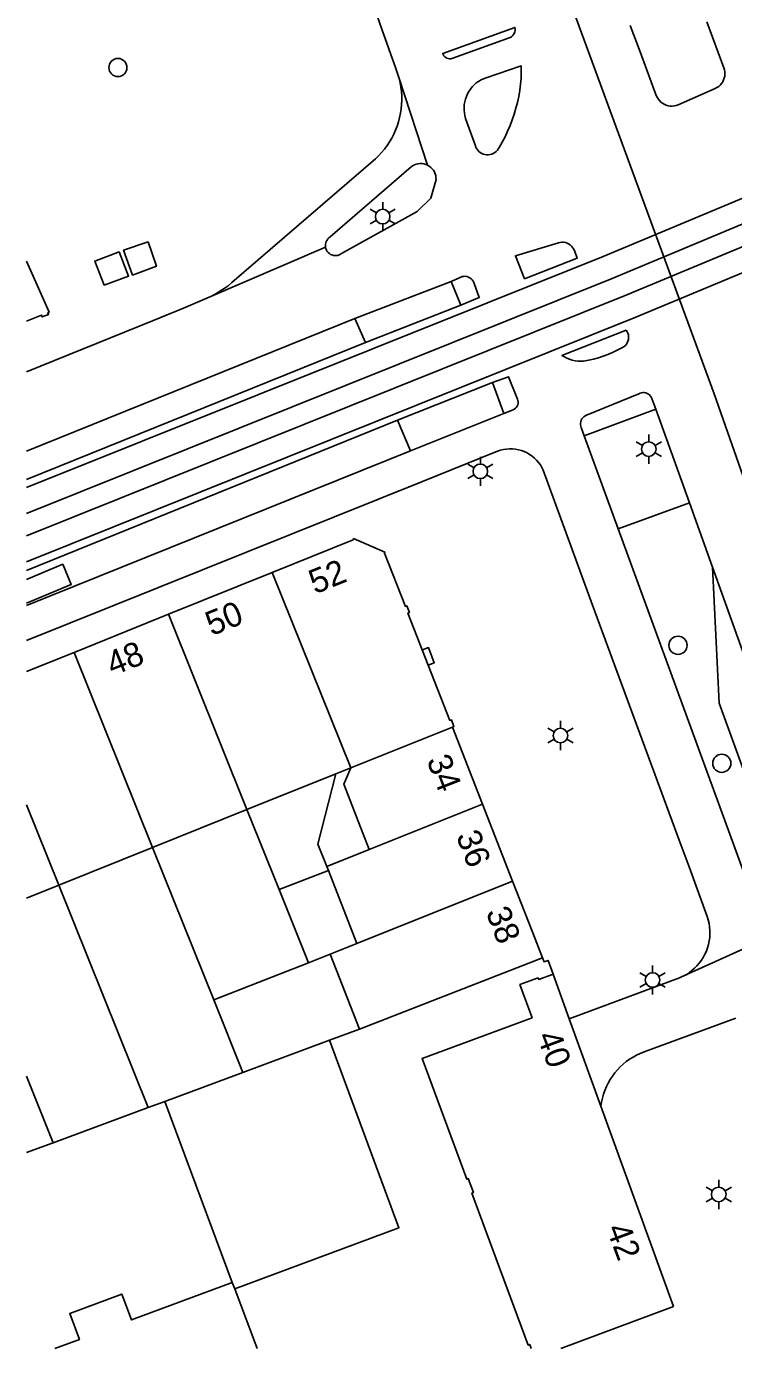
# Model space of a CAD drawing. Extents: x 122462 to 123306, y 485548 to 486417.
# Drawn here: x 122462 to 122505.6, y 485548.3 to 485629.9 of the extents above; entities that cross this region are included whole.
import ezdxf

# ---------------------------------------------------------------- set-up
doc = ezdxf.new("R2010")
doc.units = 0
for name, color, linetype in [('B-WE-IE-MEUBILAIR_WEGMEUBILAIR_VERKEERSBORD-S', 7, 'Continuous'), ('Level 1', 7, 'Continuous'), ('Level 17', 7, 'Continuous'), ('Level 18', 7, 'Continuous'), ('Level 19', 7, 'Continuous'), ('Level 37', 7, 'Continuous'), ('Level 4', 7, 'Continuous'), ('Level 40', 7, 'Continuous'), ('Level 42', 7, 'Continuous'), ('Level 44', 7, 'Continuous'), ('Level 50', 7, 'Continuous'), ('Level 53', 7, 'Continuous')]:
    doc.layers.add(name, color=color, linetype=linetype)

msp = doc.modelspace()

# ---------------------------------------------------------------- linework, layer by layer
at = {"layer": 'Level 1'}
for p, q in [((122470.791, 485593.618), (122477.188, 485596.206)), ((122464.972, 485591.263), (122470.791, 485593.618)), ((122462.03, 485590.085), (122464.972, 485591.263)), ((122488.303, 485586.662), (122490.155, 485581.91)), ((122481.105, 485583.771), (122475.629, 485581.571)), ((122482.032, 485584.143), (122481.105, 485583.771)), ((122475.629, 485581.571), (122469.807, 485579.232)), ((122490.155, 485581.91), (122492.007, 485577.158)), ((122469.807, 485579.232), (122464.019, 485576.907)), ((122480.559, 485578.056), (122483.173, 485579.106)), ((122480.65, 485577.824), (122480.559, 485578.056)), ((122482.412, 485573.304), (122480.65, 485577.824)), ((122464.019, 485576.907), (122462.03, 485576.108)), ((122480.769, 485572.644), (122482.412, 485573.304)), ((122482.568, 485568.031), (122480.769, 485572.644)), ((122494.511, 485571.416), (122495.507, 485568.664)), ((122495.507, 485568.664), (122497.456, 485563.281)), ((122480.716, 485567.344), (122482.568, 485568.031)), ((122474.726, 485552.407), (122474.878, 485551.999))]:
    msp.add_line(p, q, dxfattribs=at)
for points in [[(122462.03, 485615.407), (122463.422, 485612.251), (122463.356, 485612.224), (122463.397, 485612.117), (122463.005, 485611.965), (122462.966, 485612.068), (122462.03, 485611.693)], [(122477.188, 485596.206), (122482.171, 485598.221), (122482.199, 485598.289), (122484.13, 485597.461), (122484.102, 485597.392), (122485.398, 485594.104), (122485.489, 485594.14), (122485.651, 485593.726), (122485.559, 485593.69), (122486.808, 485590.49)], [(122486.808, 485590.49), (122488.143, 485587.071), (122488.234, 485587.107), (122488.393, 485586.695), (122488.303, 485586.662)], [(122483.173, 485579.106), (122481.6, 485583.14), (122482.032, 485584.143)], [(122492.007, 485577.158), (122493.248, 485573.974), (122493.85, 485572.428)], [(122493.85, 485572.428), (122493.947, 485572.179), (122494.199, 485572.269), (122494.511, 485571.416)], [(122474.878, 485551.999), (122485.001, 485555.779), (122480.716, 485567.344)], [(122497.456, 485563.281), (122501.929, 485550.92), (122494.98, 485548.322)], [(122463.787, 485548.322), (122465.293, 485548.884), (122464.695, 485550.486), (122467.91, 485551.687), (122468.508, 485550.086), (122474.726, 485552.407)]]:
    msp.add_lwpolyline(points, dxfattribs=at)
at = {"layer": 'Level 17'}
for p, q in [((122485.014, 485626.68), (122486.767, 485621.327)), ((122482.281, 485611.861), (122488.231, 485614.151)), ((122488.811, 485612.681), (122488.231, 485614.151)), ((122488.811, 485612.681), (122482.941, 485610.391)), ((122462.03, 485603.685), (122482.281, 485611.861)), ((122482.941, 485610.391), (122482.281, 485611.861)), ((122484.91, 485605.599), (122490.78, 485607.929)), ((122491.47, 485606.009), (122490.78, 485607.929)), ((122491.47, 485606.009), (122485.71, 485603.709)), ((122500.84, 485606.279), (122496.43, 485604.619)), ((122500.84, 485606.279), (122502.91, 485600.499)), ((122485.71, 485603.709), (122484.91, 485605.599)), ((122498.51, 485598.889), (122496.43, 485604.619)), ((122485.71, 485603.709), (122462.03, 485594.152)), ((122502.91, 485600.499), (122498.51, 485598.889)), ((122502.91, 485600.499), (122504.34, 485596.519)), ((122507.738, 485573.663), (122502.435, 485571.247))]:
    msp.add_line(p, q, dxfattribs=at)
for points in [[(122483.504, 485630.951), (122483.947, 485629.713), (122484.814, 485627.292), (122485.014, 485626.68)], [(122503.986, 485630.163), (122505.038, 485627.323), (122505.074, 485627.202), (122505.095, 485627.078), (122505.1, 485626.952), (122505.089, 485626.826), (122505.063, 485626.703), (122505.021, 485626.584), (122504.965, 485626.471), (122504.895, 485626.367), (122504.812, 485626.271), (122504.718, 485626.187), (122504.614, 485626.116), (122504.502, 485626.058), (122502.215, 485625.056), (122502.097, 485625.013), (122501.974, 485624.985), (122501.849, 485624.972), (122501.723, 485624.976), (122501.598, 485624.995), (122501.477, 485625.03), (122501.362, 485625.08), (122501.253, 485625.144), (122501.153, 485625.221), (122501.064, 485625.31), (122500.987, 485625.409), (122500.923, 485625.517), (122500.873, 485625.633), (122499.868, 485628.312), (122499.266, 485629.949)], [(122488.118, 485627.891), (122488.037, 485627.901), (122487.96, 485627.926), (122487.889, 485627.965), (122487.826, 485628.016), (122487.773, 485628.078), (122487.733, 485628.149), (122487.707, 485628.226), (122492.155, 485629.821), (122492.168, 485629.729), (122492.165, 485629.636), (122492.146, 485629.545), (122492.112, 485629.458), (122492.064, 485629.378), (122492.003, 485629.308), (122491.932, 485629.248), (122491.851, 485629.202), (122488.329, 485627.938), (122488.266, 485627.911), (122488.199, 485627.896), (122488.118, 485627.891)], [(122490.508, 485621.965), (122490.403, 485621.965), (122490.3, 485621.98), (122490.199, 485622.008), (122490.103, 485622.05), (122490.014, 485622.105), (122489.933, 485622.171), (122489.861, 485622.247), (122489.801, 485622.333), (122489.752, 485622.426), (122489.717, 485622.524), (122489.115, 485624.215), (122489.069, 485624.382), (122489.037, 485624.552), (122489.02, 485624.724), (122489.018, 485624.897), (122489.031, 485625.07), (122489.059, 485625.241), (122489.102, 485625.408), (122489.159, 485625.572), (122489.23, 485625.73), (122489.314, 485625.881), (122489.411, 485626.024), (122489.521, 485626.158), (122489.641, 485626.282), (122489.772, 485626.396), (122489.912, 485626.497), (122490.061, 485626.586), (122490.216, 485626.662), (122490.378, 485626.724), (122492.546, 485627.451), (122492.545, 485627.073), (122492.529, 485626.696), (122492.497, 485626.32), (122492.45, 485625.945), (122492.388, 485625.572), (122492.311, 485625.203), (122492.219, 485624.836), (122492.112, 485624.474), (122491.991, 485624.117), (122491.855, 485623.764), (122491.705, 485623.417), (122491.541, 485623.077), (122491.364, 485622.744), (122491.173, 485622.418), (122491.13, 485622.349), (122491.069, 485622.259), (122490.996, 485622.179), (122490.912, 485622.109), (122490.82, 485622.052), (122490.72, 485622.008), (122490.616, 485621.979), (122490.508, 485621.965)], [(122485.014, 485626.68), (122485.075, 485626.416), (122485.121, 485626.148), (122485.153, 485625.879), (122485.171, 485625.608), (122485.173, 485625.336), (122485.162, 485625.065), (122485.135, 485624.795), (122485.094, 485624.527), (122485.039, 485624.261), (122484.969, 485623.999), (122484.886, 485623.741), (122484.789, 485623.487), (122484.678, 485623.24), (122484.554, 485622.998), (122484.417, 485622.764), (122484.268, 485622.537), (122484.107, 485622.319), (122483.934, 485622.109), (122483.75, 485621.91), (122483.556, 485621.72), (122474.703, 485614.082), (122474.465, 485613.891), (122474.219, 485613.712), (122473.964, 485613.545), (122473.702, 485613.39), (122473.432, 485613.249), (122473.156, 485613.12)], [(122480.474, 485616.266), (122480.465, 485616.358), (122480.471, 485616.45), (122480.489, 485616.54), (122480.521, 485616.626), (122480.565, 485616.707), (122480.621, 485616.781), (122480.686, 485616.845), (122480.761, 485616.899), (122485.746, 485621.228), (122485.845, 485621.296), (122485.952, 485621.351), (122486.065, 485621.392), (122486.182, 485621.419), (122486.302, 485621.43), (122486.422, 485621.427), (122486.541, 485621.408), (122486.657, 485621.375), (122486.767, 485621.327)], [(122486.767, 485621.327), (122486.87, 485621.266), (122486.965, 485621.192), (122487.05, 485621.107), (122487.124, 485621.012), (122487.185, 485620.909), (122487.233, 485620.798), (122487.266, 485620.683), (122487.285, 485620.564), (122487.288, 485620.444), (122486.96, 485619.298), (122486.118, 485618.462), (122481.468, 485615.877), (122481.395, 485615.828), (122481.315, 485615.791), (122481.231, 485615.764), (122481.144, 485615.75), (122481.051, 485615.748), (122480.959, 485615.761), (122480.87, 485615.787), (122480.785, 485615.826), (122480.708, 485615.877), (122480.639, 485615.939), (122480.58, 485616.01), (122480.532, 485616.09), (122480.496, 485616.176), (122480.474, 485616.266)], [(122492.752, 485614.311), (122492.184, 485615.734), (122494.832, 485616.542), (122494.938, 485616.564), (122495.046, 485616.573), (122495.155, 485616.567), (122495.262, 485616.547), (122495.365, 485616.513), (122495.463, 485616.466), (122495.553, 485616.406), (122495.635, 485616.335), (122495.708, 485616.254), (122495.768, 485616.164), (122495.817, 485616.067), (122495.997, 485615.596), (122492.752, 485614.311)], [(122480.474, 485616.266), (122480.323, 485616.201), (122473.156, 485613.12)], [(122488.231, 485614.151), (122488.807, 485614.419), (122488.899, 485614.451), (122488.996, 485614.468), (122489.093, 485614.469), (122489.19, 485614.454), (122489.283, 485614.424), (122489.37, 485614.379), (122489.448, 485614.32), (122489.515, 485614.249), (122489.571, 485614.169), (122489.612, 485614.08), (122489.951, 485613.171), (122488.811, 485612.681)], [(122473.156, 485613.12), (122471.723, 485612.514), (122469.801, 485611.721), (122462.03, 485608.571)], [(122496.214, 485609.231), (122496.037, 485609.238), (122495.862, 485609.261), (122495.69, 485609.298), (122495.521, 485609.35), (122495.357, 485609.416), (122495.2, 485609.496), (122495.05, 485609.589), (122499.01, 485611.139), (122499.069, 485611.055), (122499.115, 485610.964), (122499.147, 485610.867), (122499.164, 485610.766), (122499.167, 485610.664), (122499.154, 485610.562), (122499.126, 485610.464), (122499.084, 485610.371), (122499.029, 485610.284), (122498.962, 485610.207), (122498.884, 485610.141), (122498.797, 485610.087), (122498.456, 485609.908), (122498.177, 485609.77), (122497.891, 485609.646), (122497.599, 485609.535), (122497.303, 485609.439), (122497.002, 485609.358), (122496.697, 485609.291), (122496.39, 485609.239), (122496.214, 485609.231)], [(122482.941, 485610.391), (122462.03, 485601.943)], [(122490.78, 485607.929), (122491.76, 485608.279), (122492.314, 485606.884), (122492.339, 485606.801), (122492.349, 485606.714), (122492.345, 485606.627), (122492.325, 485606.543), (122492.29, 485606.463), (122492.243, 485606.39), (122492.183, 485606.326), (122492.114, 485606.274), (122492.036, 485606.235), (122491.47, 485606.009)], [(122496.43, 485604.619), (122496.235, 485605.136), (122496.209, 485605.225), (122496.197, 485605.317), (122496.199, 485605.409), (122496.216, 485605.5), (122496.246, 485605.588), (122496.289, 485605.67), (122496.345, 485605.744), (122496.411, 485605.809), (122496.486, 485605.862), (122496.569, 485605.904), (122499.79, 485607.219), (122499.87, 485607.258), (122499.955, 485607.284), (122500.044, 485607.296), (122500.133, 485607.294), (122500.22, 485607.278), (122500.304, 485607.248), (122500.382, 485607.205), (122500.453, 485607.15), (122500.513, 485607.085), (122500.563, 485607.011), (122500.6, 485606.93), (122500.84, 485606.279)], [(122462.03, 485596.32), (122484.91, 485605.599)], [(122462.03, 485591.998), (122486.445, 485601.812), (122491.081, 485603.675), (122491.258, 485603.736), (122491.44, 485603.782), (122491.625, 485603.812), (122491.812, 485603.826), (122492, 485603.824), (122492.186, 485603.806), (122492.371, 485603.773), (122492.552, 485603.724), (122492.728, 485603.659), (122492.898, 485603.58), (122493.061, 485603.487), (122493.215, 485603.38), (122493.359, 485603.26), (122493.493, 485603.128), (122493.615, 485602.986), (122493.724, 485602.834), (122493.82, 485602.673), (122493.902, 485602.504), (122497.08, 485593.799), (122502.289, 485579.69), (122502.894, 485578.034), (122504.014, 485574.968), (122504.077, 485574.761), (122504.125, 485574.549), (122504.158, 485574.335), (122504.176, 485574.119), (122504.178, 485573.902), (122504.164, 485573.685), (122504.135, 485573.471), (122504.091, 485573.258), (122504.032, 485573.05), (122503.958, 485572.846), (122503.869, 485572.648), (122503.767, 485572.457), (122503.651, 485572.274), (122503.522, 485572.099), (122503.381, 485571.934), (122503.229, 485571.78), (122503.066, 485571.637), (122502.894, 485571.505), (122502.712, 485571.387), (122502.435, 485571.247)], [(122507.738, 485573.663), (122505.706, 485579.217), (122498.51, 485598.889)], [(122521.644, 485548.322), (122509.916, 485580.988), (122504.34, 485596.519)], [(122504.34, 485596.519), (122504.742, 485588.142), (122507.678, 485580.047), (122509.348, 485575.418), (122509.376, 485575.322), (122509.392, 485575.223), (122509.395, 485575.123), (122509.386, 485575.024), (122509.364, 485574.926), (122509.331, 485574.832), (122509.095, 485574.31), (122509.038, 485574.218), (122508.969, 485574.135), (122508.888, 485574.063), (122508.797, 485574.004), (122508.699, 485573.959), (122507.738, 485573.663)], [(122502.435, 485571.247), (122502.292, 485571.185), (122495.507, 485568.664)], [(122497.456, 485563.281), (122497.493, 485563.528), (122497.545, 485563.773), (122497.612, 485564.013), (122497.694, 485564.249), (122497.79, 485564.48), (122497.9, 485564.704), (122498.023, 485564.922), (122498.16, 485565.131), (122498.31, 485565.331), (122498.471, 485565.522), (122498.644, 485565.702), (122498.827, 485565.872), (122499.021, 485566.029), (122499.224, 485566.175), (122499.436, 485566.308), (122499.655, 485566.427), (122499.882, 485566.533), (122500.114, 485566.625), (122505.771, 485568.706)]]:
    msp.add_lwpolyline(points, dxfattribs=at)
at = {"layer": 'Level 18'}
msp.add_lwpolyline([(122462.03, 485722.381), (122475.9, 485684.915), (122504.434, 485607.215), (122525.107, 485548.322)], dxfattribs=at)
at = {"layer": 'Level 19'}
for p, q in [((122477.61, 485576.638), (122475.629, 485581.571)), ((122473.58, 485569.84), (122469.807, 485579.232)), ((122477.61, 485576.638), (122480.65, 485577.824)), ((122469.528, 485563.19), (122464.019, 485576.907)), ((122479.425, 485572.12), (122477.61, 485576.638)), ((122480.769, 485572.644), (122479.425, 485572.12)), ((122473.58, 485569.84), (122479.425, 485572.12)), ((122475.379, 485565.362), (122473.58, 485569.84)), ((122480.716, 485567.344), (122475.379, 485565.362)), ((122462.03, 485565.116), (122463.676, 485561.018)), ((122470.558, 485563.572), (122475.379, 485565.362)), ((122470.558, 485563.572), (122469.528, 485563.19)), ((122474.726, 485552.407), (122470.558, 485563.572)), ((122469.528, 485563.19), (122463.676, 485561.018)), ((122463.676, 485561.018), (122462.03, 485560.407))]:
    msp.add_line(p, q, dxfattribs=at)
msp.add_lwpolyline([(122480.559, 485578.056), (122480.005, 485579.436), (122481.105, 485583.771)], dxfattribs=at)
at = {"layer": 'Level 37'}
for points in [[(122831.695, 485753.286), (122749.349, 485719.414), (122746.888, 485718.394), (122744.433, 485717.362), (122741.982, 485716.318), (122739.537, 485715.262), (122737.097, 485714.193), (122734.663, 485713.112), (122732.234, 485712.019), (122729.811, 485710.913), (122727.393, 485709.796), (122725.051, 485708.714), (122722.702, 485707.646), (122720.348, 485706.592), (122717.987, 485705.55), (122715.621, 485704.523), (122713.249, 485703.509), (122710.871, 485702.509), (122708.487, 485701.522), (122706.098, 485700.549), (122540.465, 485633.647), (122497.591, 485615.701), (122462.03, 485601.437)], [(122832.259, 485751.918), (122749.912, 485718.045), (122747.458, 485717.028), (122745.009, 485715.999), (122742.566, 485714.958), (122740.128, 485713.905), (122737.695, 485712.839), (122735.267, 485711.761), (122732.845, 485710.671), (122730.428, 485709.568), (122728.017, 485708.454), (122725.667, 485707.369), (122723.311, 485706.297), (122720.949, 485705.239), (122718.581, 485704.195), (122716.207, 485703.164), (122713.827, 485702.146), (122711.441, 485701.143), (122709.049, 485700.153), (122706.652, 485699.177), (122541.028, 485632.278), (122498.152, 485614.332), (122462.03, 485599.841)], [(122462.03, 485598.45), (122499.057, 485613.321), (122548.623, 485633.976), (122706.621, 485697.803), (122708.996, 485698.77), (122711.365, 485699.751), (122713.729, 485700.746), (122716.087, 485701.753), (122718.44, 485702.774), (122720.787, 485703.808), (122723.127, 485704.856), (122725.462, 485705.916), (122727.791, 485706.99), (122730.21, 485708.107), (122732.634, 485709.211), (122735.064, 485710.304), (122737.499, 485711.384), (122739.94, 485712.452), (122742.386, 485713.508), (122744.837, 485714.552), (122747.294, 485715.584), (122749.755, 485716.603), (122832.9, 485750.796)], [(122833.463, 485749.428), (122750.317, 485715.234), (122747.862, 485714.217), (122745.413, 485713.189), (122742.969, 485712.148), (122740.53, 485711.095), (122738.096, 485710.029), (122735.667, 485708.952), (122733.244, 485707.863), (122730.827, 485706.761), (122728.414, 485705.648), (122726.078, 485704.571), (122723.735, 485703.506), (122721.387, 485702.455), (122719.033, 485701.418), (122716.672, 485700.394), (122714.306, 485699.383), (122711.935, 485698.385), (122709.557, 485697.401), (122707.175, 485696.431), (122549.185, 485632.607), (122499.617, 485611.951), (122462.03, 485596.856)]]:
    msp.add_lwpolyline(points, dxfattribs=at)
at = {"layer": 'Level 4'}
for p, q in [((122482.032, 485584.143), (122477.188, 485596.206)), ((122470.791, 485593.618), (122475.629, 485581.571)), ((122469.807, 485579.232), (122464.972, 485591.263)), ((122488.303, 485586.662), (122482.032, 485584.143)), ((122464.019, 485576.907), (122462.03, 485581.857)), ((122490.155, 485581.91), (122483.173, 485579.106)), ((122492.007, 485577.158), (122482.412, 485573.304)), ((122493.85, 485572.428), (122482.568, 485568.031)), ((122474.878, 485551.999), (122476.251, 485548.322))]:
    msp.add_line(p, q, dxfattribs=at)
msp.add_lwpolyline([(122494.511, 485571.416), (122493.618, 485571.094), (122493.583, 485571.188), (122492.456, 485570.781), (122493.214, 485568.729), (122486.424, 485566.213), (122489.182, 485558.768), (122489.276, 485558.803), (122489.592, 485557.949), (122489.498, 485557.914), (122492.973, 485548.537), (122493.067, 485548.572), (122493.16, 485548.322)], dxfattribs=at)
at = {"layer": 'Level 40'}
msp.add_lwpolyline([(122486.445, 485591.422), (122486.815, 485591.566), (122487.179, 485590.635), (122486.808, 485590.49)], dxfattribs=at)
at = {"layer": 'Level 42'}
for points in [[(122468.565, 485614.546), (122468.019, 485616.077), (122469.527, 485616.597), (122470.043, 485615.089), (122468.565, 485614.546)], [(122466.818, 485613.924), (122466.239, 485615.414), (122467.746, 485615.978), (122468.325, 485614.488), (122466.818, 485613.924)]]:
    msp.add_lwpolyline(points, dxfattribs=at)
at = {"layer": 'Level 44'}
msp.add_lwpolyline([(122462.03, 485595.77), (122464.267, 485596.708), (122464.79, 485595.459), (122462.03, 485594.301)], dxfattribs=at)
at = {"layer": 'Level 50'}
for p, q in [((122483.998, 485618.603), (122483.998, 485619.053)), ((122483.608, 485618.378), (122483.218, 485618.603)), ((122483.608, 485617.928), (122483.218, 485617.703)), ((122484.777, 485618.603), (122484.387, 485618.378)), ((122484.777, 485617.703), (122484.387, 485617.928)), ((122483.998, 485617.253), (122483.998, 485617.703)), ((122500.02, 485604.034), (122499.63, 485604.259)), ((122500.41, 485604.259), (122500.41, 485604.709)), ((122501.189, 485604.259), (122500.799, 485604.034)), ((122490.02, 485602.889), (122490.02, 485603.339)), ((122500.02, 485603.584), (122499.63, 485603.359)), ((122500.41, 485602.909), (122500.41, 485603.359)), ((122501.189, 485603.359), (122500.799, 485603.584)), ((122489.63, 485602.664), (122489.24, 485602.889)), ((122490.799, 485602.889), (122490.409, 485602.664)), ((122489.63, 485602.214), (122489.24, 485601.989)), ((122490.02, 485601.539), (122490.02, 485601.989)), ((122490.799, 485601.989), (122490.409, 485602.214)), ((122494.96, 485586.589), (122494.96, 485587.039)), ((122494.57, 485586.364), (122494.18, 485586.589)), ((122495.739, 485586.589), (122495.349, 485586.364)), ((122494.57, 485585.914), (122494.18, 485585.689)), ((122494.96, 485585.239), (122494.96, 485585.689)), ((122495.739, 485585.689), (122495.349, 485585.914)), ((122500.25, 485571.284), (122499.86, 485571.509)), ((122500.64, 485571.509), (122500.64, 485571.959)), ((122501.419, 485571.509), (122501.029, 485571.284)), ((122500.25, 485570.834), (122499.86, 485570.609)), ((122501.419, 485570.609), (122501.029, 485570.834)), ((122500.64, 485570.159), (122500.64, 485570.609)), ((122504.72, 485558.279), (122504.72, 485558.729)), ((122504.33, 485558.054), (122503.94, 485558.279)), ((122504.33, 485557.604), (122503.94, 485557.379)), ((122505.499, 485558.279), (122505.109, 485558.054)), ((122505.499, 485557.379), (122505.109, 485557.604)), ((122504.72, 485556.929), (122504.72, 485557.379))]:
    msp.add_line(p, q, dxfattribs=at)
for centre in [(122483.998, 485618.153), (122500.41, 485603.809), (122490.02, 485602.439), (122494.96, 485586.139), (122500.64, 485571.059), (122504.72, 485557.829)]:
    msp.add_circle(centre, 0.45, dxfattribs=at)
at = {"layer": 'Level 53'}
for centre in [(122467.67, 485627.349), (122502.21, 485591.709), (122504.91, 485584.429)]:
    msp.add_circle(centre, 0.56, dxfattribs=at)

# ---------------------------------------------------------------- texts
at = {"layer": 'B-WE-IE-MEUBILAIR_WEGMEUBILAIR_VERKEERSBORD-S'}
for s, rotation, p in [('52', 21.89513, (122479.823, 485594.843)), ('50', 21.89513, (122473.45, 485592.267)), ('48', 21.89513, (122467.342, 485589.797)), ('34', 291.29352, (122486.686, 485584.619)), ('36', 291.29335, (122488.504, 485579.955)), ('38', 291.30658, (122490.34, 485575.242)), ('40', 290.32046, (122493.487, 485567.598)), ('42', 290.33662, (122497.771, 485555.728))]:
    msp.add_text(s, height=1.5, rotation=rotation, dxfattribs=at).set_placement(p)

doc.saveas('drawing.dxf')
